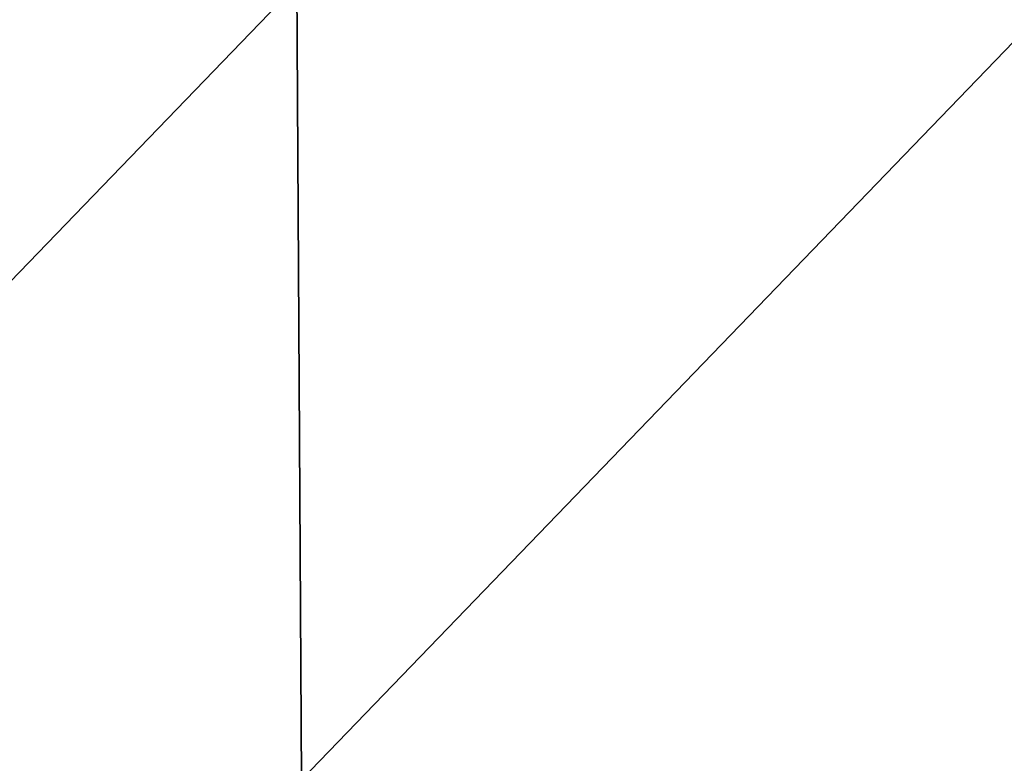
# Model space of a CAD drawing. Header units: millimetres. Extents: x -168 to 168, y -6 to 84.
# Tile 474 of 656: x 78 to 96, y 11 to 24. Entities that reach past the tile are written whole.
import ezdxf

# ---------------------------------------------------------------- set-up
doc = ezdxf.new("R2010")
doc.units = ezdxf.units.MM
doc.header["$LTSCALE"] = 65.185185
doc.layers.add('260', color=7, linetype='CONTINUOUS')
doc.layers.add('263', color=7, linetype='CONTINUOUS')

msp = doc.modelspace()

# ---------------------------------------------------------------- linework, layer by layer
at = {"layer": '260', "linetype": 'CONTINUOUS'}
for points in [[(69.324, 24.837, -124.783), (83.189, 24.837, -124.783), (69.393, 10.544, -124.908), (69.324, 24.837, -124.783)], [(69.393, 10.544, -124.908), (83.189, 24.837, -124.783), (83.272, 10.544, -124.908), (69.393, 10.544, -124.908)], [(83.189, 24.837, -124.783), (97.054, 24.837, -124.783), (83.272, 10.544, -124.908), (83.189, 24.837, -124.783)], [(83.272, 10.544, -124.908), (97.054, 24.837, -124.783), (97.151, 10.544, -124.908), (83.272, 10.544, -124.908)]]:
    msp.add_3dface(points, dxfattribs=at)
at = {"layer": '263', "linetype": 'CONTINUOUS'}
for points in [[(83.189, 24.837, 124.783), (69.324, 24.837, 124.783), (69.393, 10.544, 124.908), (83.189, 24.837, 124.783)], [(83.272, 10.544, 124.908), (83.189, 24.837, 124.783), (69.393, 10.544, 124.908), (83.272, 10.544, 124.908)], [(97.054, 24.837, 124.783), (83.189, 24.837, 124.783), (83.272, 10.544, 124.908), (97.054, 24.837, 124.783)], [(97.151, 10.544, 124.908), (97.054, 24.837, 124.783), (83.272, 10.544, 124.908), (97.151, 10.544, 124.908)]]:
    msp.add_3dface(points, dxfattribs=at)

doc.saveas('drawing.dxf')
